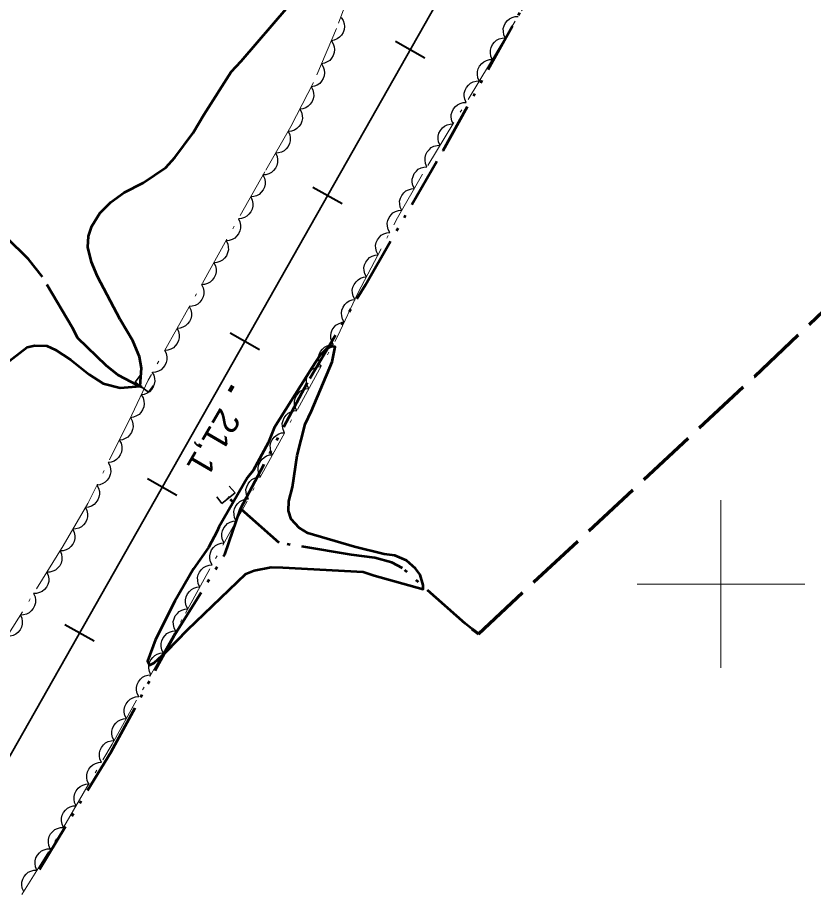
# Model space of a CAD drawing. Extents: x 386081 to 389416, y 5130568 to 5134082.
# Drawn here: x 387716 to 387811.1, y 5131763.3 to 5131867.6 of the extents above; entities that cross this region are included whole.
import ezdxf

# ---------------------------------------------------------------- set-up
doc = ezdxf.new("R2010")
doc.units = 0
doc.header["$LTSCALE"] = 1.2
for name, pattern in [('DASH_DOUBLE_DOT', [9.2, 5, -1.2, 0.3, -1.2, 0.3, -1.2]), ('DOT_DASHED', [7.7, 5, -1.2, 0.3, -1.2]), ('LONG_DASHED', [7.5, 6, -1.5])]:
    doc.linetypes.add(name, pattern=pattern)
for name, color, linetype, lineweight in [('1', 7, 'Continuous', 53), ('22', 7, 'Continuous', 13), ('23', 7, 'Continuous', 40), ('26', 7, 'Continuous', 35), ('3', 7, 'Continuous', 140), ('4', 7, 'DASH_DOUBLE_DOT', 53), ('44', 7, 'Continuous', 25), ('61', 7, 'Continuous', 13)]:
    doc.layers.add(name, color=color, linetype=linetype, lineweight=lineweight)

msp = doc.modelspace()

# ---------------------------------------------------------------- linework, layer by layer
at = {"layer": '1'}
msp.add_lwpolyline([(387711.88, 5131824.2), (387717.19, 5131828.29), (387718.1, 5131828.49), (387719.52, 5131828.42), (387720.59, 5131827.96), (387722.41, 5131826.78), (387724.6, 5131825.01), (387726.27, 5131823.94), (387728.3, 5131823.43), (387730.68, 5131823.61), (387730.84, 5131825.78), (387730.6, 5131827.13), (387729.79, 5131829.04), (387728.28, 5131831.59), (387725.6, 5131836.72), (387724.85, 5131838.4), (387724.42, 5131840.21), (387724.5, 5131841.5), (387724.91, 5131842.7), (387725.86, 5131844.25), (387727.18, 5131845.59), (387728.78, 5131846.73), (387731.03, 5131847.88), (387733.76, 5131849.73), (387734.83, 5131850.91), (387737, 5131853.83), (387738.26, 5131856.01), (387741.56, 5131861.13), (387742.75, 5131862.4), (387748.34, 5131868.93)], dxfattribs=at)
msp.add_lwpolyline([(387740.06, 5131806.8), (387739.88, 5131806.33), (387738.83, 5131804.38), (387737.06, 5131801.82), (387734.82, 5131797.97), (387732.49, 5131793.38), (387731.57, 5131790.8), (387731.81, 5131790.32), (387732.33, 5131790.62), (387733.84, 5131791.94), (387736.34, 5131794.55), (387743.29, 5131801.21), (387744.27, 5131801.62), (387746.3, 5131802.01), (387747.72, 5131802), (387757.31, 5131801.47), (387758.62, 5131801.01), (387764.47, 5131799.38), (387764.47, 5131799.88), (387764.1, 5131801.12), (387763.55, 5131801.88), (387762.46, 5131802.8), (387761.06, 5131803.42), (387759.81, 5131803.59), (387756.25, 5131804.43), (387750.7, 5131806.09), (387749.64, 5131806.72), (387748.69, 5131807.74), (387748.38, 5131808.74), (387748.43, 5131809.9), (387748.85, 5131811.58), (387749.43, 5131815.34), (387750.37, 5131819.09), (387751.14, 5131820.69), (387753.6, 5131826.53), (387753.97, 5131828.3), (387753.52, 5131828.36), (387752.96, 5131828.12), (387752.16, 5131827.3), (387751.19, 5131825.86), (387746.69, 5131818.65), (387745.94, 5131816.86), (387744.17, 5131813.57), (387743.48, 5131812.71)], close=True, dxfattribs=at)
at = {"layer": '22', "linetype": 'LONG_DASHED', "lineweight": 70}
msp.add_lwpolyline([(387770.27, 5131794.67), (387771.06, 5131794.08), (387803.99, 5131824.79), (387830.92, 5131850.38), (387858.4, 5131876.8), (387891.65, 5131909.13)], dxfattribs=at)
at = {"layer": '23'}
for p, q in [((387761.17, 5131864.78), (387764.64, 5131862.8)), ((387751.3, 5131847.38), (387754.78, 5131845.41)), ((387741.43, 5131829.98), (387744.91, 5131828.01)), ((387731.57, 5131812.59), (387735.05, 5131810.61)), ((387721.7, 5131795.19), (387725.18, 5131793.21))]:
    msp.add_line(p, q, dxfattribs=at)
at = {"layer": '23', "lineweight": 35}
msp.add_lwpolyline([(388350.66, 5132898.63), (388202.91, 5132638.38), (388174.85, 5132589.18), (388148.16, 5132542.09), (388122.46, 5132497.01), (388036.96, 5132346.4), (388027.91, 5132330.61), (387994.29, 5132271.3), (387943.96, 5132182.8), (387915.65, 5132132.74), (387888.36, 5132084.71), (387863.09, 5132039.98), (387797.42, 5131924.62), (387647.54, 5131660.34), (387567.35, 5131519.3), (387534.84, 5131461.86), (387476.24, 5131358.73)], dxfattribs=at)
at = {"layer": '26'}
for p, q in [((387730.07, 5131824.11), (387730.67, 5131824.91)), ((387731.67, 5131822.91), (387730.07, 5131824.11)), ((387731.67, 5131822.91), (387732.27, 5131823.71)), ((387742.01, 5131810.9), (387741.31, 5131811.7)), ((387740.41, 5131809.6), (387739.81, 5131810.4)), ((387742.01, 5131810.9), (387740.41, 5131809.6)), ((387741.29, 5131810.36), (387741.13, 5131810.23)), ((387741.29, 5131810.36), (387741.22, 5131810.44)), ((387741.13, 5131810.23), (387741.07, 5131810.31))]:
    msp.add_line(p, q, dxfattribs=at)
at = {"layer": '3'}
msp.add_line((387741.73, 5131823.66), (387741.33, 5131822.97), dxfattribs=at)
at = {"layer": '4'}
for points in [[(387718.66, 5131765.95), (387727.2, 5131779.97), (387734.78, 5131793.92), (387740.79, 5131803.55), (387742.67, 5131809), (387750.92, 5131824.55), (387757.56, 5131835.73), (387766.83, 5131851.75), (387779.64, 5131874.69), (387787.12, 5131887.26), (387798.44, 5131907.08), (387813.68, 5131934.68)], [(387730.87, 5131823.51), (387730.4, 5131823.68), (387728.04, 5131824.94), (387726.63, 5131826.09), (387723.25, 5131829.34), (387722.61, 5131830.57), (387719.01, 5131836.65), (387717.34, 5131838.76), (387714.74, 5131841.36), (387712.82, 5131842.82), (387710.78, 5131844.82), (387707.8, 5131847.28), (387705.5, 5131848.74), (387694.85, 5131855.96), (387690.01, 5131859.65), (387685.62, 5131862.59), (387683.7, 5131863.5), (387681.62, 5131865.55), (387681.38, 5131866.34), (387680.96, 5131869.13)], [(387770.27, 5131794.67), (387769.46, 5131795.28), (387762.01, 5131801.91), (387760.72, 5131802.59), (387758.7, 5131803.15), (387755.91, 5131803.48), (387747.28, 5131804.92), (387741.21, 5131810.3)]]:
    msp.add_lwpolyline(points, dxfattribs=at)
at = {"layer": '44', "linetype": 'DOT_DASHED', "lineweight": 13}
for points in [[(387716.56, 5131762.97), (387721.58, 5131771.05), (387727.32, 5131780.9), (387736.1, 5131796.55), (387754.23, 5131829.55), (387756.67, 5131834.7), (387761.39, 5131843.71), (387765, 5131849.95), (387772.37, 5131862.03), (387797.04, 5131903.15)], [(387756.45, 5131872.54), (387754.12, 5131866.3), (387751.36, 5131859.87), (387748.68, 5131854.59), (387745.55, 5131849.21), (387731.62, 5131824.32), (387729.7, 5131820.21), (387724.42, 5131809.62), (387721.48, 5131804.55), (387715.01, 5131794.09), (387704.99, 5131777.26), (387699.57, 5131767.54), (387688.71, 5131747.33)]]:
    msp.add_lwpolyline(points, dxfattribs=at)
at = {"layer": '44'}
for points in [[(387774.26, 5131865.18), (387774.08, 5131865.56), (387774.03, 5131865.96), (387774.02, 5131866.29), (387774.12, 5131866.63), (387774.28, 5131866.96), (387774.53, 5131867.25), (387774.77, 5131867.47), (387775.09, 5131867.63), (387775.44, 5131867.73), (387775.8, 5131867.75)], [(387754.68, 5131867.6), (387754.9, 5131867.25), (387755.02, 5131866.86), (387755.06, 5131866.53), (387755.01, 5131866.18), (387754.89, 5131865.83), (387754.69, 5131865.51), (387754.48, 5131865.26), (387754.19, 5131865.06), (387753.85, 5131864.91), (387753.5, 5131864.84)], [(387753.5, 5131864.84), (387753.72, 5131864.49), (387753.83, 5131864.1), (387753.88, 5131863.78), (387753.83, 5131863.43), (387753.71, 5131863.08), (387753.5, 5131862.75), (387753.3, 5131862.5), (387753, 5131862.31), (387752.67, 5131862.16), (387752.31, 5131862.09)], [(387772.71, 5131862.6), (387772.54, 5131862.98), (387772.48, 5131863.39), (387772.48, 5131863.72), (387772.58, 5131864.05), (387772.74, 5131864.39), (387772.99, 5131864.68), (387773.23, 5131864.9), (387773.54, 5131865.05), (387773.9, 5131865.16), (387774.26, 5131865.18)], [(387771.16, 5131860.04), (387770.98, 5131860.42), (387770.93, 5131860.82), (387770.93, 5131861.15), (387771.03, 5131861.49), (387771.19, 5131861.82), (387771.45, 5131862.11), (387771.68, 5131862.33), (387772, 5131862.48), (387772.36, 5131862.59), (387772.72, 5131862.6)], [(387752.31, 5131862.09), (387752.54, 5131861.74), (387752.65, 5131861.35), (387752.7, 5131861.02), (387752.64, 5131860.67), (387752.53, 5131860.32), (387752.32, 5131860), (387752.12, 5131859.74), (387751.82, 5131859.55), (387751.48, 5131859.4), (387751.13, 5131859.33)], [(387751.09, 5131859.35), (387751.3, 5131858.98), (387751.38, 5131858.58), (387751.41, 5131858.26), (387751.33, 5131857.91), (387751.2, 5131857.57), (387750.97, 5131857.26), (387750.75, 5131857.02), (387750.44, 5131856.85), (387750.09, 5131856.72), (387749.74, 5131856.67)], [(387769.59, 5131857.48), (387769.42, 5131857.86), (387769.37, 5131858.26), (387769.37, 5131858.59), (387769.47, 5131858.93), (387769.63, 5131859.26), (387769.88, 5131859.55), (387770.12, 5131859.77), (387770.44, 5131859.92), (387770.8, 5131860.02), (387771.16, 5131860.04)], [(387768.03, 5131854.92), (387767.86, 5131855.3), (387767.8, 5131855.7), (387767.8, 5131856.03), (387767.9, 5131856.37), (387768.07, 5131856.7), (387768.32, 5131856.99), (387768.56, 5131857.21), (387768.88, 5131857.36), (387769.23, 5131857.46), (387769.59, 5131857.48)], [(387749.74, 5131856.67), (387749.94, 5131856.31), (387750.02, 5131855.91), (387750.05, 5131855.58), (387749.98, 5131855.24), (387749.84, 5131854.89), (387749.61, 5131854.59), (387749.39, 5131854.35), (387749.08, 5131854.17), (387748.74, 5131854.04), (387748.38, 5131854)], [(387766.47, 5131852.36), (387766.3, 5131852.74), (387766.24, 5131853.14), (387766.24, 5131853.47), (387766.34, 5131853.81), (387766.51, 5131854.14), (387766.76, 5131854.43), (387767, 5131854.65), (387767.32, 5131854.8), (387767.67, 5131854.9), (387768.03, 5131854.92)], [(387748.35, 5131854.02), (387748.53, 5131853.64), (387748.59, 5131853.24), (387748.6, 5131852.91), (387748.5, 5131852.57), (387748.35, 5131852.23), (387748.1, 5131851.94), (387747.87, 5131851.71), (387747.55, 5131851.56), (387747.2, 5131851.45), (387746.84, 5131851.42)], [(387764.91, 5131849.8), (387764.73, 5131850.18), (387764.68, 5131850.58), (387764.68, 5131850.91), (387764.78, 5131851.25), (387764.94, 5131851.58), (387765.2, 5131851.87), (387765.43, 5131852.09), (387765.75, 5131852.24), (387766.11, 5131852.34), (387766.47, 5131852.36)], [(387746.84, 5131851.42), (387747.02, 5131851.05), (387747.08, 5131850.64), (387747.09, 5131850.31), (387746.99, 5131849.97), (387746.84, 5131849.64), (387746.59, 5131849.35), (387746.36, 5131849.12), (387746.04, 5131848.96), (387745.69, 5131848.85), (387745.33, 5131848.83)], [(387763.41, 5131847.2), (387763.23, 5131847.57), (387763.16, 5131847.98), (387763.15, 5131848.31), (387763.25, 5131848.65), (387763.4, 5131848.98), (387763.65, 5131849.28), (387763.88, 5131849.5), (387764.2, 5131849.66), (387764.55, 5131849.77), (387764.91, 5131849.8)], [(387745.33, 5131848.83), (387745.52, 5131848.45), (387745.59, 5131848.05), (387745.6, 5131847.72), (387745.52, 5131847.38), (387745.36, 5131847.04), (387745.12, 5131846.75), (387744.89, 5131846.51), (387744.58, 5131846.35), (387744.23, 5131846.24), (387743.87, 5131846.21)], [(387761.91, 5131844.6), (387761.72, 5131844.98), (387761.66, 5131845.38), (387761.65, 5131845.71), (387761.74, 5131846.05), (387761.9, 5131846.38), (387762.15, 5131846.68), (387762.38, 5131846.91), (387762.69, 5131847.06), (387763.05, 5131847.17), (387763.41, 5131847.2)], [(387743.87, 5131846.21), (387744.06, 5131845.83), (387744.13, 5131845.43), (387744.14, 5131845.1), (387744.05, 5131844.76), (387743.9, 5131844.43), (387743.66, 5131844.13), (387743.43, 5131843.9), (387743.12, 5131843.73), (387742.76, 5131843.62), (387742.4, 5131843.59)], [(387760.48, 5131841.97), (387760.28, 5131842.33), (387760.2, 5131842.73), (387760.18, 5131843.06), (387760.25, 5131843.4), (387760.4, 5131843.75), (387760.63, 5131844.05), (387760.85, 5131844.29), (387761.16, 5131844.46), (387761.51, 5131844.58), (387761.87, 5131844.62)], [(387742.4, 5131843.59), (387742.59, 5131843.22), (387742.66, 5131842.82), (387742.67, 5131842.49), (387742.59, 5131842.15), (387742.43, 5131841.81), (387742.19, 5131841.51), (387741.96, 5131841.28), (387741.65, 5131841.12), (387741.3, 5131841), (387740.94, 5131840.97)], [(387759.08, 5131839.31), (387758.89, 5131839.68), (387758.81, 5131840.07), (387758.78, 5131840.4), (387758.86, 5131840.75), (387759, 5131841.09), (387759.24, 5131841.39), (387759.46, 5131841.63), (387759.77, 5131841.8), (387760.12, 5131841.92), (387760.48, 5131841.97)], [(387740.94, 5131840.97), (387741.13, 5131840.6), (387741.2, 5131840.2), (387741.21, 5131839.87), (387741.12, 5131839.53), (387740.97, 5131839.19), (387740.73, 5131838.89), (387740.5, 5131838.66), (387740.19, 5131838.5), (387739.83, 5131838.38), (387739.47, 5131838.35)], [(387757.69, 5131836.65), (387757.49, 5131837.02), (387757.41, 5131837.42), (387757.39, 5131837.75), (387757.47, 5131838.09), (387757.61, 5131838.43), (387757.84, 5131838.74), (387758.07, 5131838.97), (387758.38, 5131839.14), (387758.73, 5131839.27), (387759.08, 5131839.31)], [(387739.47, 5131838.35), (387739.66, 5131837.98), (387739.73, 5131837.58), (387739.74, 5131837.25), (387739.66, 5131836.91), (387739.5, 5131836.57), (387739.26, 5131836.27), (387739.03, 5131836.04), (387738.72, 5131835.88), (387738.37, 5131835.77), (387738.01, 5131835.74)], [(387756.3, 5131833.99), (387756.1, 5131834.36), (387756.02, 5131834.76), (387756, 5131835.09), (387756.08, 5131835.43), (387756.22, 5131835.77), (387756.45, 5131836.08), (387756.68, 5131836.32), (387756.98, 5131836.49), (387757.33, 5131836.61), (387757.69, 5131836.65)], [(387738.01, 5131835.74), (387738.2, 5131835.36), (387738.27, 5131834.96), (387738.28, 5131834.63), (387738.19, 5131834.29), (387738.04, 5131833.95), (387737.8, 5131833.66), (387737.57, 5131833.42), (387737.26, 5131833.26), (387736.9, 5131833.15), (387736.54, 5131833.12)], [(387755.04, 5131831.27), (387754.83, 5131831.63), (387754.74, 5131832.02), (387754.7, 5131832.35), (387754.76, 5131832.7), (387754.89, 5131833.04), (387755.11, 5131833.36), (387755.33, 5131833.6), (387755.63, 5131833.79), (387755.97, 5131833.92), (387756.33, 5131833.98)], [(387736.54, 5131833.12), (387736.73, 5131832.74), (387736.8, 5131832.34), (387736.81, 5131832.01), (387736.73, 5131831.67), (387736.57, 5131831.34), (387736.33, 5131831.04), (387736.1, 5131830.81), (387735.79, 5131830.65), (387735.44, 5131830.53), (387735.08, 5131830.5)], [(387753.76, 5131828.56), (387753.55, 5131828.92), (387753.45, 5131829.31), (387753.42, 5131829.64), (387753.48, 5131829.99), (387753.61, 5131830.33), (387753.83, 5131830.65), (387754.04, 5131830.89), (387754.34, 5131831.07), (387754.69, 5131831.21), (387755.04, 5131831.27)], [(387735.08, 5131830.5), (387735.27, 5131830.13), (387735.34, 5131829.73), (387735.35, 5131829.4), (387735.26, 5131829.06), (387735.11, 5131828.72), (387734.87, 5131828.42), (387734.64, 5131828.19), (387734.33, 5131828.03), (387733.97, 5131827.91), (387733.61, 5131827.88)], [(387752.26, 5131825.96), (387752.07, 5131826.33), (387751.99, 5131826.73), (387751.98, 5131827.06), (387752.06, 5131827.4), (387752.21, 5131827.74), (387752.45, 5131828.04), (387752.68, 5131828.27), (387752.99, 5131828.44), (387753.34, 5131828.55), (387753.7, 5131828.59)], [(387733.61, 5131827.88), (387733.8, 5131827.51), (387733.87, 5131827.11), (387733.88, 5131826.78), (387733.8, 5131826.44), (387733.64, 5131826.1), (387733.4, 5131825.8), (387733.17, 5131825.57), (387732.86, 5131825.41), (387732.51, 5131825.3), (387732.15, 5131825.26)], [(387732.08, 5131825.3), (387732.29, 5131824.94), (387732.39, 5131824.55), (387732.43, 5131824.22), (387732.36, 5131823.87), (387732.24, 5131823.53), (387732.02, 5131823.21), (387731.81, 5131822.96), (387731.51, 5131822.78), (387731.16, 5131822.64), (387730.81, 5131822.58)], [(387750.81, 5131823.33), (387750.62, 5131823.7), (387750.55, 5131824.1), (387750.53, 5131824.43), (387750.62, 5131824.77), (387750.77, 5131825.11), (387751.01, 5131825.41), (387751.23, 5131825.64), (387751.55, 5131825.81), (387751.9, 5131825.92), (387752.26, 5131825.96)], [(387749.37, 5131820.7), (387749.18, 5131821.07), (387749.1, 5131821.47), (387749.09, 5131821.8), (387749.17, 5131822.14), (387749.32, 5131822.48), (387749.56, 5131822.78), (387749.79, 5131823.01), (387750.1, 5131823.18), (387750.45, 5131823.29), (387750.81, 5131823.33)], [(387730.81, 5131822.58), (387731.02, 5131822.22), (387731.12, 5131821.83), (387731.16, 5131821.5), (387731.1, 5131821.16), (387730.97, 5131820.81), (387730.75, 5131820.49), (387730.54, 5131820.25), (387730.24, 5131820.06), (387729.89, 5131819.92), (387729.54, 5131819.86)], [(387729.53, 5131819.87), (387729.74, 5131819.5), (387729.82, 5131819.11), (387729.85, 5131818.78), (387729.78, 5131818.43), (387729.64, 5131818.09), (387729.42, 5131817.78), (387729.2, 5131817.54), (387728.89, 5131817.36), (387728.55, 5131817.23), (387728.19, 5131817.18)], [(387747.92, 5131818.07), (387747.73, 5131818.44), (387747.66, 5131818.84), (387747.64, 5131819.17), (387747.73, 5131819.51), (387747.88, 5131819.85), (387748.12, 5131820.15), (387748.35, 5131820.38), (387748.66, 5131820.55), (387749.01, 5131820.66), (387749.37, 5131820.7)], [(387746.48, 5131815.44), (387746.29, 5131815.81), (387746.22, 5131816.21), (387746.2, 5131816.54), (387746.28, 5131816.88), (387746.43, 5131817.22), (387746.67, 5131817.52), (387746.9, 5131817.75), (387747.21, 5131817.92), (387747.56, 5131818.04), (387747.92, 5131818.07)], [(387728.19, 5131817.18), (387728.4, 5131816.82), (387728.48, 5131816.42), (387728.51, 5131816.09), (387728.44, 5131815.75), (387728.31, 5131815.41), (387728.08, 5131815.1), (387727.86, 5131814.85), (387727.56, 5131814.68), (387727.21, 5131814.55), (387726.85, 5131814.5)], [(387726.85, 5131814.5), (387727.06, 5131814.14), (387727.15, 5131813.74), (387727.17, 5131813.41), (387727.1, 5131813.06), (387726.97, 5131812.72), (387726.74, 5131812.41), (387726.52, 5131812.17), (387726.22, 5131811.99), (387725.87, 5131811.86), (387725.51, 5131811.81)], [(387745.03, 5131812.81), (387744.84, 5131813.18), (387744.77, 5131813.58), (387744.76, 5131813.91), (387744.84, 5131814.25), (387744.99, 5131814.59), (387745.23, 5131814.89), (387745.46, 5131815.12), (387745.77, 5131815.29), (387746.12, 5131815.41), (387746.48, 5131815.44)], [(387743.59, 5131810.18), (387743.4, 5131810.55), (387743.33, 5131810.95), (387743.31, 5131811.28), (387743.4, 5131811.62), (387743.55, 5131811.96), (387743.78, 5131812.26), (387744.01, 5131812.5), (387744.32, 5131812.66), (387744.67, 5131812.78), (387745.03, 5131812.81)], [(387725.51, 5131811.81), (387725.72, 5131811.45), (387725.81, 5131811.05), (387725.84, 5131810.72), (387725.76, 5131810.38), (387725.63, 5131810.04), (387725.4, 5131809.73), (387725.18, 5131809.48), (387724.88, 5131809.31), (387724.53, 5131809.18), (387724.18, 5131809.13)], [(387742.14, 5131807.55), (387741.95, 5131807.92), (387741.88, 5131808.32), (387741.87, 5131808.65), (387741.95, 5131808.99), (387742.1, 5131809.33), (387742.34, 5131809.63), (387742.57, 5131809.87), (387742.88, 5131810.03), (387743.23, 5131810.15), (387743.59, 5131810.18)], [(387724.15, 5131809.15), (387724.33, 5131808.77), (387724.39, 5131808.37), (387724.4, 5131808.04), (387724.3, 5131807.7), (387724.15, 5131807.36), (387723.9, 5131807.07), (387723.67, 5131806.84), (387723.35, 5131806.68), (387723, 5131806.58), (387722.64, 5131806.55)], [(387740.7, 5131804.92), (387740.51, 5131805.29), (387740.44, 5131805.69), (387740.42, 5131806.02), (387740.51, 5131806.37), (387740.66, 5131806.7), (387740.89, 5131807), (387741.12, 5131807.24), (387741.43, 5131807.4), (387741.79, 5131807.52), (387742.14, 5131807.55)], [(387722.64, 5131806.55), (387722.82, 5131806.17), (387722.89, 5131805.77), (387722.89, 5131805.44), (387722.8, 5131805.1), (387722.64, 5131804.77), (387722.4, 5131804.47), (387722.16, 5131804.25), (387721.85, 5131804.09), (387721.49, 5131803.98), (387721.14, 5131803.96)], [(387739.26, 5131802.29), (387739.06, 5131802.66), (387738.99, 5131803.06), (387738.98, 5131803.39), (387739.06, 5131803.74), (387739.21, 5131804.07), (387739.45, 5131804.37), (387739.68, 5131804.61), (387739.99, 5131804.77), (387740.34, 5131804.89), (387740.7, 5131804.92)], [(387721.12, 5131803.97), (387721.29, 5131803.58), (387721.34, 5131803.18), (387721.34, 5131802.85), (387721.24, 5131802.51), (387721.07, 5131802.18), (387720.82, 5131801.9), (387720.58, 5131801.68), (387720.26, 5131801.53), (387719.9, 5131801.43), (387719.54, 5131801.41)], [(387737.81, 5131799.66), (387737.62, 5131800.04), (387737.55, 5131800.44), (387737.53, 5131800.77), (387737.62, 5131801.11), (387737.77, 5131801.44), (387738.01, 5131801.75), (387738.23, 5131801.98), (387738.54, 5131802.14), (387738.9, 5131802.26), (387739.26, 5131802.29)], [(387719.54, 5131801.41), (387719.71, 5131801.03), (387719.76, 5131800.63), (387719.76, 5131800.3), (387719.66, 5131799.96), (387719.49, 5131799.63), (387719.24, 5131799.35), (387719, 5131799.12), (387718.68, 5131798.98), (387718.32, 5131798.88), (387717.96, 5131798.86)], [(387717.96, 5131798.86), (387718.13, 5131798.48), (387718.18, 5131798.08), (387718.18, 5131797.75), (387718.08, 5131797.41), (387717.91, 5131797.08), (387717.66, 5131796.79), (387717.42, 5131796.57), (387717.1, 5131796.43), (387716.74, 5131796.33), (387716.38, 5131796.31)], [(387736.37, 5131797.03), (387736.18, 5131797.41), (387736.1, 5131797.81), (387736.09, 5131798.14), (387736.17, 5131798.48), (387736.32, 5131798.82), (387736.56, 5131799.12), (387736.79, 5131799.35), (387737.1, 5131799.51), (387737.45, 5131799.63), (387737.81, 5131799.66)], [(387734.9, 5131794.42), (387734.72, 5131794.79), (387734.65, 5131795.19), (387734.63, 5131795.52), (387734.72, 5131795.86), (387734.87, 5131796.2), (387735.12, 5131796.5), (387735.35, 5131796.73), (387735.66, 5131796.89), (387736.01, 5131797), (387736.37, 5131797.03)], [(387716.38, 5131796.31), (387716.56, 5131795.93), (387716.61, 5131795.53), (387716.6, 5131795.2), (387716.5, 5131794.86), (387716.34, 5131794.53), (387716.08, 5131794.24), (387715.84, 5131794.02), (387715.52, 5131793.87), (387715.17, 5131793.78), (387714.81, 5131793.76)], [(387733.43, 5131791.8), (387733.25, 5131792.17), (387733.18, 5131792.57), (387733.17, 5131792.9), (387733.25, 5131793.24), (387733.41, 5131793.58), (387733.65, 5131793.88), (387733.88, 5131794.11), (387734.19, 5131794.27), (387734.54, 5131794.39), (387734.9, 5131794.42)], [(387731.97, 5131789.18), (387731.78, 5131789.56), (387731.71, 5131789.96), (387731.7, 5131790.29), (387731.79, 5131790.63), (387731.94, 5131790.96), (387732.18, 5131791.26), (387732.41, 5131791.49), (387732.72, 5131791.65), (387733.08, 5131791.77), (387733.43, 5131791.8)], [(387730.5, 5131786.57), (387730.31, 5131786.94), (387730.24, 5131787.34), (387730.23, 5131787.67), (387730.32, 5131788.01), (387730.47, 5131788.35), (387730.71, 5131788.65), (387730.94, 5131788.88), (387731.26, 5131789.04), (387731.61, 5131789.15), (387731.97, 5131789.18)], [(387729.03, 5131783.95), (387728.84, 5131784.32), (387728.78, 5131784.72), (387728.76, 5131785.05), (387728.85, 5131785.4), (387729, 5131785.73), (387729.24, 5131786.03), (387729.47, 5131786.26), (387729.79, 5131786.42), (387730.14, 5131786.54), (387730.5, 5131786.57)], [(387727.56, 5131781.33), (387727.38, 5131781.71), (387727.31, 5131782.11), (387727.3, 5131782.44), (387727.38, 5131782.78), (387727.54, 5131783.12), (387727.78, 5131783.41), (387728.01, 5131783.64), (387728.32, 5131783.81), (387728.67, 5131783.92), (387729.03, 5131783.95)], [(387726.06, 5131778.74), (387725.88, 5131779.11), (387725.82, 5131779.52), (387725.81, 5131779.85), (387725.9, 5131780.19), (387726.06, 5131780.52), (387726.31, 5131780.81), (387726.54, 5131781.04), (387726.86, 5131781.2), (387727.21, 5131781.31), (387727.57, 5131781.33)], [(387724.55, 5131776.15), (387724.37, 5131776.52), (387724.31, 5131776.92), (387724.3, 5131777.25), (387724.39, 5131777.59), (387724.55, 5131777.93), (387724.8, 5131778.22), (387725.03, 5131778.45), (387725.35, 5131778.61), (387725.7, 5131778.71), (387726.06, 5131778.74)], [(387723.04, 5131773.55), (387722.86, 5131773.93), (387722.8, 5131774.33), (387722.79, 5131774.66), (387722.88, 5131775), (387723.04, 5131775.34), (387723.29, 5131775.63), (387723.52, 5131775.86), (387723.84, 5131776.01), (387724.19, 5131776.12), (387724.55, 5131776.15)], [(387721.53, 5131770.96), (387721.35, 5131771.34), (387721.29, 5131771.74), (387721.28, 5131772.07), (387721.37, 5131772.41), (387721.53, 5131772.74), (387721.78, 5131773.04), (387722.01, 5131773.26), (387722.33, 5131773.42), (387722.68, 5131773.53), (387723.04, 5131773.55)], [(387719.94, 5131768.41), (387719.77, 5131768.8), (387719.72, 5131769.2), (387719.72, 5131769.53), (387719.83, 5131769.87), (387719.99, 5131770.2), (387720.25, 5131770.48), (387720.49, 5131770.7), (387720.81, 5131770.85), (387721.17, 5131770.95), (387721.53, 5131770.96)], [(387718.36, 5131765.87), (387718.19, 5131766.25), (387718.14, 5131766.65), (387718.14, 5131766.98), (387718.24, 5131767.32), (387718.41, 5131767.65), (387718.67, 5131767.93), (387718.91, 5131768.16), (387719.23, 5131768.3), (387719.58, 5131768.4), (387719.94, 5131768.41)], [(387716.78, 5131763.32), (387716.61, 5131763.7), (387716.56, 5131764.1), (387716.56, 5131764.43), (387716.66, 5131764.77), (387716.83, 5131765.1), (387717.08, 5131765.39), (387717.32, 5131765.61), (387717.64, 5131765.75), (387718, 5131765.85), (387718.36, 5131765.87)]]:
    msp.add_lwpolyline(points, dxfattribs=at)
at = {"layer": '61'}
for p, q in [((387800, 5131790), (387800, 5131810)), ((387790, 5131800), (387810, 5131800))]:
    msp.add_line(p, q, dxfattribs=at)

# ---------------------------------------------------------------- texts
at = {"layer": '3', "width": 1.05}
msp.add_text('21,1   ', height=3, rotation=239.77, dxfattribs=at).set_placement((387740.25, 5131821.19))

doc.saveas('drawing.dxf')
